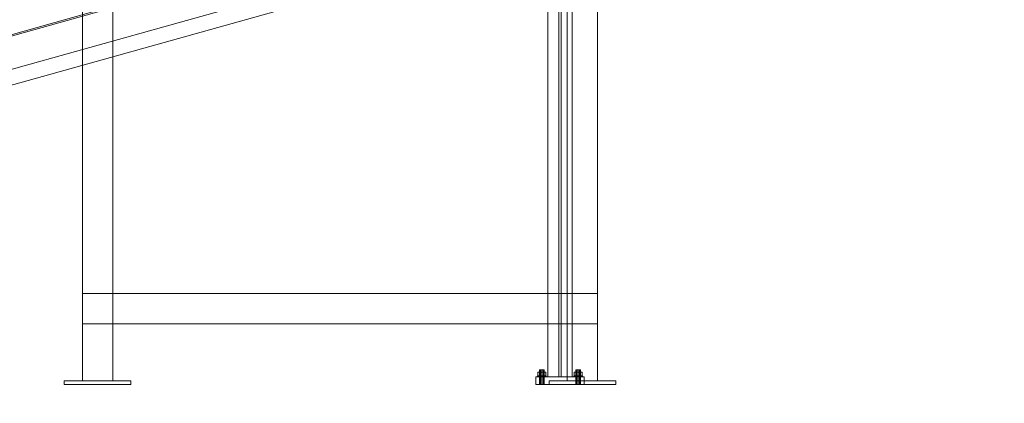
# Model space of a CAD drawing. Header units: millimetres. Extents: x -2233 to 61924, y -68080 to 6847.
# Tile 668 of 1022: x 5043 to 8292, y -62 to 1203. Entities that reach past the tile are written whole.
import ezdxf

# ---------------------------------------------------------------- set-up
doc = ezdxf.new("R2010")
doc.units = ezdxf.units.MM
for name, color, linetype, lineweight in [('COTAS_P', 1, 'Continuous', 0), ('lateral_C01', 7, 'Continuous', 0), ('lateral_dosificador', 7, 'Continuous', 0)]:
    doc.layers.add(name, color=color, linetype=linetype, lineweight=lineweight)
doc.dimstyles.new('R19_100', dxfattribs={"dimtxt": 250, "dimasz": 150, "dimexe": 150, "dimexo": 80, "dimgap": 100, "dimtad": 1, "dimtih": 1, "dimtoh": 1, "dimdsep": 46, "dimcen": 0.09, "dimadec": 0, "dimazin": 0, "dimtfac": 1, "dimtdec": 4, "dimtofl": 0, "dimtmove": 0, "dimatfit": 3, "dimfxl": 1, "dimtolj": 1, "dimtzin": 0, "dimarcsym": 0})

# ---------------------------------------------------------------- blocks, each defined once
blk = doc.blocks.new('DIM_R27_1')
at = {"layer": 'COTAS_P'}
for p, q in [((807.3, 1106.7), (9950.7, 3666.7)), ((9950.7, 3666.7), (9794.1, 3669.6)), ((9950.7, 3666.7), (9818.4, 3582.9)), ((10193.4, 2800), (9950.7, 3666.7)), ((807.3, 1106.7), (939.7, 1190.4)), ((1050, 240), (807.3, 1106.7)), ((807.3, 1106.7), (963.9, 1103.8))]:
    blk.add_line(p, q, dxfattribs=at)
blk.add_text('9495 P', height=250, rotation=15.6414, dxfattribs=at).set_placement((5352.1, 2483))
blk = doc.blocks.new('DIM_R27_33')
at = {"layer": 'COTAS_P'}
for p, q in [((857.9, 0), (857.9, -2500)), ((61924.1, 0), (61924.1, -2500)), ((857.9, -2500), (1007.9, -2455)), ((61924.1, -2500), (61774.1, -2455)), ((857.9, -2500), (61924.1, -2500)), ((857.9, -2500), (1007.9, -2545)), ((61924.1, -2500), (61774.1, -2545))]:
    blk.add_line(p, q, dxfattribs=at)
blk.add_text('61066.24 P', height=250, dxfattribs=at).set_placement((31391, -2400))

msp = doc.modelspace()

# ---------------------------------------------------------------- linework, layer by layer
at = {"layer": 'lateral_C01'}
for p, q in [((1103.221, 51.156), (10242.208, 2626.749)), ((1104.577, 46.344), (10243.564, 2621.936)), ((6785.877, 1400.657), (6785.877, 25)), ((6822.377, 1400.657), (6822.377, 25)), ((6829.377, 25), (6829.377, 1400.657)), ((6865.877, 25), (6865.877, 1400.657)), ((4982.757, 1029.572), (6138.318, 1353.111)), ((4996.238, 981.424), (6151.799, 1304.962)), ((6759.477, 40.8), (6753.077, 40.8)), ((6753.077, 28), (6753.077, 40.8)), ((6758.949, 48), (6757.877, 48)), ((6757.877, 0), (6757.877, 48)), ((6761.877, 48), (6758.949, 48)), ((6758.949, 0), (6758.949, 48)), ((6772.277, 40.8), (6759.477, 40.8)), ((6759.477, 28), (6759.477, 40.8)), ((6765.877, 48), (6761.877, 48)), ((6761.877, 0), (6761.877, 48)), ((6769.877, 48), (6765.877, 48)), ((6765.877, 0), (6765.877, 48)), ((6772.805, 48), (6769.877, 48)), ((6769.877, 0), (6769.877, 48)), ((6778.677, 40.8), (6772.277, 40.8)), ((6772.277, 28), (6772.277, 40.8)), ((6773.877, 48), (6772.805, 48)), ((6772.805, 0), (6772.805, 48)), ((6773.877, 48), (6773.877, 0)), ((6778.677, 40.8), (6778.677, 28)), ((6879.477, 40.8), (6873.077, 40.8)), ((6873.077, 28), (6873.077, 40.8)), ((6878.949, 48), (6877.877, 48)), ((6877.877, 0), (6877.877, 48)), ((6881.877, 48), (6878.949, 48)), ((6878.949, 0), (6878.949, 48)), ((6892.277, 40.8), (6879.477, 40.8)), ((6879.477, 28), (6879.477, 40.8)), ((6885.877, 48), (6881.877, 48)), ((6881.877, 0), (6881.877, 48)), ((6889.877, 48), (6885.877, 48)), ((6885.877, 0), (6885.877, 48)), ((6892.805, 48), (6889.877, 48)), ((6889.877, 0), (6889.877, 48)), ((6898.677, 40.8), (6892.277, 40.8)), ((6892.277, 28), (6892.277, 40.8)), ((6893.877, 48), (6892.805, 48)), ((6892.805, 0), (6892.805, 48)), ((6893.877, 48), (6893.877, 0)), ((6898.677, 40.8), (6898.677, 28)), ((6745.877, 25), (6905.877, 25)), ((6745.877, 25), (6745.877, 0)), ((6745.877, 0), (6905.877, 0)), ((6752.943, 28), (6751.877, 28)), ((6751.877, 25), (6751.877, 28)), ((6752.943, 25), (6751.877, 25)), ((6755.977, 28), (6752.943, 28)), ((6752.943, 25), (6752.943, 28)), ((6755.977, 25), (6752.943, 25)), ((6759.477, 28), (6753.077, 28)), ((6760.519, 28), (6755.977, 28)), ((6755.977, 25), (6755.977, 28)), ((6760.519, 25), (6755.977, 25)), ((6758.949, 0), (6757.877, 0)), ((6761.877, 0), (6758.949, 0)), ((6772.277, 28), (6759.477, 28)), ((6765.877, 28), (6760.519, 28)), ((6760.519, 25), (6760.519, 28)), ((6765.877, 25), (6760.519, 25)), ((6765.877, 0), (6761.877, 0)), ((6771.234, 28), (6765.877, 28)), ((6765.877, 25), (6765.877, 28)), ((6771.234, 25), (6765.877, 25)), ((6769.877, 0), (6765.877, 0)), ((6772.805, 0), (6769.877, 0)), ((6775.776, 28), (6771.234, 28)), ((6771.234, 25), (6771.234, 28)), ((6775.776, 25), (6771.234, 25)), ((6772.277, 28), (6778.677, 28)), ((6772.805, 0), (6773.877, 0)), ((6778.811, 28), (6775.776, 28)), ((6775.776, 25), (6775.776, 28)), ((6778.811, 25), (6775.776, 25)), ((6779.877, 28), (6778.811, 28)), ((6778.811, 25), (6778.811, 28)), ((6778.811, 25), (6779.877, 25)), ((6779.877, 28), (6779.877, 25)), ((6785.877, 25), (6865.877, 25)), ((6822.377, 25), (6829.377, 25)), ((6872.943, 28), (6871.877, 28)), ((6871.877, 25), (6871.877, 28)), ((6872.943, 25), (6871.877, 25)), ((6875.977, 28), (6872.943, 28)), ((6872.943, 25), (6872.943, 28)), ((6875.977, 25), (6872.943, 25)), ((6879.477, 28), (6873.077, 28)), ((6880.519, 28), (6875.977, 28)), ((6875.977, 25), (6875.977, 28)), ((6880.519, 25), (6875.977, 25)), ((6878.949, 0), (6877.877, 0)), ((6881.877, 0), (6878.949, 0)), ((6892.277, 28), (6879.477, 28)), ((6885.877, 28), (6880.519, 28)), ((6880.519, 25), (6880.519, 28)), ((6885.877, 25), (6880.519, 25)), ((6885.877, 0), (6881.877, 0)), ((6891.234, 28), (6885.877, 28)), ((6885.877, 25), (6885.877, 28)), ((6891.234, 25), (6885.877, 25)), ((6889.877, 0), (6885.877, 0)), ((6892.805, 0), (6889.877, 0)), ((6895.776, 28), (6891.234, 28)), ((6891.234, 25), (6891.234, 28)), ((6895.776, 25), (6891.234, 25)), ((6892.277, 28), (6898.677, 28)), ((6892.805, 0), (6893.877, 0)), ((6898.811, 28), (6895.776, 28)), ((6895.776, 25), (6895.776, 28)), ((6898.811, 25), (6895.776, 25)), ((6899.877, 28), (6898.811, 28)), ((6898.811, 25), (6898.811, 28)), ((6898.811, 25), (6899.877, 25)), ((6899.877, 28), (6899.877, 25)), ((6905.877, 0), (6905.877, 25))]:
    msp.add_line(p, q, dxfattribs=at)
at = {"layer": 'lateral_dosificador'}
for p, q in [((5250, 12), (5250, 2400)), ((5350, 2400), (5350, 12)), ((6850, 12), (6850, 2400)), ((6950, 2400), (6950, 12)), ((5250, 12), (5250, 1400)), ((5350, 1400), (5350, 12)), ((6850, 12), (6850, 1400)), ((6950, 1400), (6950, 12)), ((6950, 300), (5250, 300)), ((5250, 200), (5250, 300)), ((6950, 300), (6950, 200)), ((6950, 200), (5250, 200)), ((5410, 12), (5190, 12)), ((5190, 0), (5190, 12)), ((5410, 0), (5190, 0)), ((5350, 12), (5250, 12)), ((5410, 12), (5410, 0)), ((7010, 12), (6790, 12)), ((6790, 0), (6790, 12)), ((7010, 0), (6790, 0)), ((6950, 12), (6850, 12)), ((7010, 12), (7010, 0))]:
    msp.add_line(p, q, dxfattribs=at)

# ---------------------------------------------------------------- dimensions: what is measured, and where the dimension line sits
at = {"layer": 'COTAS_P'}
for p1, p2, distance, picture, middle in [((1050, 240), (10193.381, 2800), 900, 'DIM_R27_1', (5379.037, 2386.671)), ((857.898, 0), (61924.134, 0), -2500, 'DIM_R27_33', (31391.016, -2500))]:
    dim = msp.add_aligned_dim(p1=p1, p2=p2, distance=distance, text='<> P', dimstyle='R19_100', dxfattribs=at)
    dim.commit()
    dim.dimension.update_dxf_attribs({"geometry": picture, "text_midpoint": middle})

doc.saveas('drawing.dxf')
